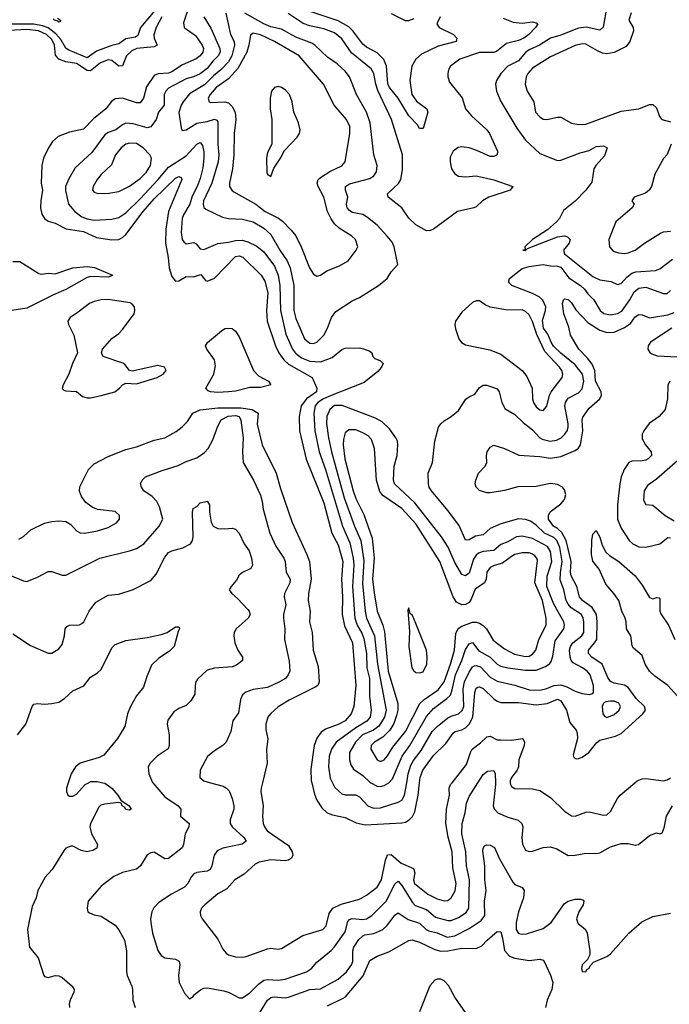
# Model space of a CAD drawing. Header units: inches. Extents: x 1649636 to 1815363, y 506543 to 641975.
# Tile 463 of 656: x 1754389 to 1758063, y 528747 to 534314. Entities that reach past the tile are written whole.
import ezdxf

# ---------------------------------------------------------------- set-up
doc = ezdxf.new("R2010")
doc.units = ezdxf.units.IN
doc.header["$MEASUREMENT"] = 0
doc.layers.add('B7552', color=7, linetype='Continuous')
doc.layers.add('B7553', color=7, linetype='Continuous')

msp = doc.modelspace()

# ---------------------------------------------------------------- linework, layer by layer
at = {"layer": 'B7552', "color": 5}
for points, elevation in [([(1754858.6, 530000), (1754870, 529997.3), (1754909.4, 529969.4), (1754944.9, 529930), (1754961.3, 529901.3), (1755007.3, 529870), (1755019.1, 529850), (1755010, 529845.1), (1754990, 529848.7), (1754982, 529862), (1754967.8, 529870), (1754963.7, 529883.7), (1754948.2, 529888.2), (1754870, 529879.2), (1754847.7, 529872.3), (1754837.5, 529862.5), (1754790.2, 529770), (1754785.6, 529750), (1754795.3, 529710), (1754828.4, 529650), (1754824.7, 529630), (1754803, 529617), (1754769.3, 529609.3), (1754737.3, 529617.3), (1754690, 529641.7), (1754678.7, 529641.3), (1754650.7, 529630), (1754640.8, 529619.2), (1754573.7, 529510), (1754533.8, 529466.2), (1754492.4, 529390), (1754482.6, 529350), (1754459.3, 529300.7), (1754433.1, 529170), (1754445.5, 529070), (1754492.7, 529010), (1754524.9, 528910), (1754530, 528904), (1754550, 528899.1), (1754590, 528910.5), (1754610, 528907.3), (1754630, 528898.8), (1754686.8, 528850), (1754697.3, 528830), (1754695.5, 528815.5), (1754674.6, 528770), (1754668.9, 528750), (1754670.3, 528730)], 320), ([(1754663.4, 530000), (1754653.7, 529970), (1754654, 529950), (1754662, 529930), (1754670, 529923), (1754690, 529923.7), (1754710, 529934.4), (1754759.7, 529990), (1754777.6, 530000)], 320), ([(1755141.6, 530000), (1755210, 529920.8), (1755285.7, 529870), (1755300.9, 529850), (1755298.4, 529810), (1755347, 529770), (1755345.5, 529750), (1755325.1, 529710), (1755315.9, 529650), (1755307.4, 529632.6), (1755230, 529572.1), (1755210, 529569.7), (1755150, 529606.6), (1755130, 529603), (1755110, 529591.6), (1755072, 529530), (1755050, 529511.2), (1754970, 529492.4), (1754921.6, 529470), (1754850, 529415.6), (1754777.1, 529330), (1754770.6, 529290.6), (1754774.8, 529270), (1754783.9, 529263.9), (1754810, 529252.7), (1754850, 529244.9), (1754930, 529194.6), (1754950, 529168.7), (1754982.6, 529110), (1754993.2, 529050), (1754994, 528930), (1754997.8, 528910), (1755023.9, 528850), (1755028, 528830), (1755028.3, 528770), (1755042.8, 528730)], 340), ([(1755468.2, 530000), (1755540.2, 529980.2), (1755559.3, 529970), (1755573.7, 529953.7), (1755591, 529911), (1755600.2, 529870), (1755599.6, 529850), (1755579.5, 529790), (1755578.9, 529770), (1755591.4, 529750), (1755656.3, 529690), (1755669, 529670), (1755647.9, 529652.1), (1755538, 529630), (1755506.1, 529613.9), (1755489.5, 529590.5), (1755476, 529530), (1755466.7, 529510), (1755450, 529499.9), (1755390, 529491.6), (1755374.7, 529485.3), (1755360.2, 529470), (1755339.2, 529430), (1755321.3, 529410), (1755247, 529370), (1755176.5, 529323.5), (1755147, 529293), (1755137, 529270), (1755128.9, 529231.1), (1755130.3, 529209.7), (1755140.2, 529150), (1755170, 529050.6), (1755190, 529023), (1755210, 529010.5), (1755270, 529001.6), (1755290.2, 528990.2), (1755294.6, 528970), (1755286.5, 528910), (1755290.4, 528870.4), (1755320.7, 528810), (1755350, 528778.8), (1755370, 528790.7), (1755377.7, 528802.3), (1755410.7, 528829.3), (1755430, 528839), (1755450, 528840.7), (1755544.2, 528824.2), (1755573.9, 528813.9), (1755630, 528784.6), (1755650, 528783.1), (1755690, 528811.3), (1755739.8, 528860.2), (1755770, 528883.2), (1755790, 528888.1), (1755850, 528883.1), (1755890, 528888.4), (1756011.1, 528930), (1756039.2, 528950), (1756070, 528985.7), (1756150, 529051.1), (1756170, 529072.8), (1756230, 529157.5), (1756245.4, 529214.6), (1756253.7, 529226.3), (1756270, 529232.4), (1756330, 529226.9), (1756349.9, 529230.1), (1756381.1, 529250), (1756461.4, 529330), (1756510, 529425.8), (1756530, 529442.4), (1756550, 529418), (1756610, 529323), (1756625.9, 529305.9), (1756690, 529282.4), (1756739.8, 529239.8), (1756810, 529221.2), (1756830, 529221.7), (1756870, 529238.4), (1756913.4, 529266.6), (1756928.9, 529291.1), (1756933.3, 529450), (1756915.8, 529530), (1756912.1, 529610), (1756890.3, 529710), (1756891, 529770), (1756907.4, 529830), (1756916.1, 529883.9), (1756930, 529922.6), (1756980.2, 530000)], 360), ([(1755761.4, 530000), (1755753.8, 529970), (1755752.8, 529950), (1755766, 529870), (1755762.2, 529810), (1755765.2, 529770), (1755772.6, 529750), (1755788.5, 529728.5), (1755910, 529644.4), (1755929.3, 529610), (1755934.3, 529590), (1755926.8, 529573.2), (1755910, 529562.3), (1755890, 529558), (1755810, 529564.8), (1755743.8, 529550), (1755720.5, 529539.5), (1755657.7, 529482.3), (1755606.4, 529450), (1755560.3, 529399.7), (1755510, 529371.5), (1755435.8, 529310), (1755417.4, 529290), (1755410.3, 529270), (1755412.2, 529250), (1755420.5, 529230), (1755510, 529114.6), (1755538, 529058), (1755556, 529036), (1755570, 529027.6), (1755610, 529015.9), (1755650, 529013.5), (1755670, 529017.1), (1755790, 529061.2), (1755810, 529064.5), (1755850, 529059.7), (1755870, 529062), (1755990, 529136.6), (1756103.5, 529170), (1756122.9, 529190), (1756138.6, 529261.4), (1756159.7, 529290), (1756206.7, 529313.3), (1756310, 529340.8), (1756350, 529364.1), (1756411.1, 529408.9), (1756435.6, 529450), (1756457.9, 529562.1), (1756470, 529592.1), (1756490, 529593.7), (1756546, 529546), (1756615.6, 529515.6), (1756624.5, 529490), (1756616.2, 529450), (1756621.9, 529430), (1756696.5, 529370), (1756750, 529342.9), (1756790, 529331.3), (1756810, 529334.4), (1756830, 529348.4), (1756851.4, 529388.6), (1756858.1, 529430), (1756838.1, 529518.1), (1756834.7, 529610), (1756812.8, 529692.8), (1756799.7, 529770), (1756802.4, 529850), (1756820.4, 529930), (1756817.1, 529970), (1756825.9, 529990), (1756833.9, 530000)], 380), ([(1756040.6, 530000), (1756055.5, 529935.5), (1756070, 529901.1), (1756097.3, 529857.3), (1756127.9, 529830), (1756158.2, 529818.2), (1756230, 529803), (1756292.5, 529772.5), (1756341.9, 529761.9), (1756550, 529772.5), (1756570, 529777), (1756591.9, 529790), (1756611.2, 529808.8), (1756624.6, 529835.4), (1756642.8, 529930), (1756650.6, 530000)], 420), ([(1756158.3, 530000), (1756172.1, 529972.1), (1756210, 529937.5), (1756230, 529931), (1756290, 529930.9), (1756310, 529919.3), (1756358.8, 529870), (1756390, 529856.6), (1756430, 529857.8), (1756530, 529889.5), (1756550, 529900.9), (1756565.4, 529930), (1756577.7, 530000)], 440), ([(1756375.1, 530000), (1756410, 529980.1), (1756430, 529978.9), (1756450, 529984.1), (1756476.4, 530000)], 460), ([(1757079.8, 530000), (1757080.1, 529990), (1757067.5, 529870), (1757072.7, 529852.7), (1757093.7, 529830), (1757150, 529805.8), (1757207.9, 529787.9), (1757229, 529770), (1757235.2, 529750), (1757228.1, 529688.1), (1757232.5, 529652.5), (1757250, 529619.3), (1757270, 529610.3), (1757290, 529612.9), (1757350, 529633.4), (1757390, 529636.5), (1757426.9, 529626.9), (1757490, 529588), (1757530, 529590.4), (1757590, 529602.4), (1757650, 529600.3), (1757670, 529604), (1757730, 529637.5), (1757790, 529656), (1757830, 529656.3), (1757870, 529646.3), (1757888.7, 529651.3), (1757950, 529702.4), (1757990, 529716.3), (1758010, 529711), (1758023.1, 529716.9), (1758034.3, 529745.7), (1758047.4, 529810), (1758080.2, 529870)], 360), ([(1757163.6, 530000), (1757164, 529990), (1757170, 529978.9), (1757190, 529967.6), (1757290, 529965.3), (1757330, 529956.3), (1757390, 529916.6), (1757470, 529839), (1757510, 529813.5), (1757530, 529810.2), (1757590, 529832.6), (1757610, 529834.8), (1757690, 529815.9), (1757710, 529818), (1757730, 529836.5), (1757770, 529910.4), (1757785.1, 529930), (1757868.6, 530000)], 380), ([(1755679.9, 528590), (1755790, 528771.3), (1755810, 528785.9), (1755827.6, 528790), (1755890, 528784.5), (1755910, 528787.4), (1756030, 528831.1), (1756090, 528834.8), (1756190, 528889.5), (1756236.7, 528930), (1756265.2, 528970), (1756272.9, 528990), (1756273.3, 529050), (1756277.9, 529070), (1756306.6, 529113.4), (1756327.3, 529132.7), (1756341, 529139), (1756392.7, 529147.3), (1756443.2, 529170), (1756464.7, 529190), (1756510, 529251.3), (1756530, 529265), (1756586.3, 529226.3), (1756650, 529206.7), (1756688.1, 529170), (1756702.1, 529162.1), (1756750.7, 529150.7), (1756807.2, 529127.2), (1756850, 529134.5), (1756930, 529175.1), (1756998.4, 529221.6), (1757018.7, 529250), (1757018.2, 529330), (1757026.2, 529390), (1757018.9, 529450), (1757018.8, 529530), (1757008, 529612), (1757010, 529630.8), (1757017.7, 529642.3), (1757030, 529648.7), (1757050, 529646.3), (1757073.3, 529633.3), (1757102, 529570), (1757178.6, 529438.6), (1757190, 529424.2), (1757230, 529406.7), (1757242.3, 529390), (1757238.3, 529350), (1757210.1, 529269.9), (1757197.5, 529210), (1757197, 529170), (1757210, 529147.9), (1757230, 529143.3), (1757255.3, 529144.7), (1757350, 529175.3), (1757394.5, 529210), (1757470, 529317.3), (1757490, 529330.2), (1757530, 529341.7), (1757561.6, 529341.6), (1757575.3, 529335.3), (1757579.1, 529330), (1757575.3, 529310), (1757550.2, 529270), (1757537.8, 529230), (1757546.2, 529206.2), (1757588.4, 529170), (1757599, 529150), (1757614, 529050), (1757613.4, 529026.6), (1757599.2, 529000.8), (1757570.7, 528970), (1757565.5, 528950), (1757570, 528932), (1757590, 528931), (1757596.9, 528943.1), (1757610, 528950.8), (1757615.6, 528964.4), (1757634.3, 528985.7), (1757710, 529017.5), (1757730, 529032.2), (1757833.6, 529150), (1757906.6, 529213.4), (1757970, 529244.2), (1758070, 529261.7)], 340), ([(1756130, 528738.4), (1756218.9, 528781.1), (1756230.9, 528790), (1756331.5, 528908.5), (1756370, 528994), (1756410, 529020.2), (1756476.4, 529043.6), (1756590, 529108.4), (1756608.6, 529111.4), (1756650, 529098.1), (1756736.6, 529056.6), (1756770, 529047.1), (1756810, 529048.7), (1756890, 529064.8), (1756970, 529062.8), (1757002.3, 529077.7), (1757032.8, 529110), (1757090, 529158), (1757110, 529157.3), (1757120.3, 529120.3), (1757130.8, 529050.8), (1757159.3, 529019.3), (1757190, 529008.8), (1757270, 528994.9), (1757330, 529003.1), (1757350, 528997.1), (1757355.8, 528990), (1757391.6, 528911.6), (1757403.8, 528870), (1757398.7, 528830), (1757372.9, 528770), (1757361.7, 528730)], 320), ([(1756914.6, 528694.6), (1756850, 528788.4), (1756814.2, 528854.2), (1756790, 528879.1), (1756769.9, 528889.9), (1756750, 528889.4), (1756737.3, 528882.7), (1756708.2, 528851.8), (1756650, 528704.6)], 320)]:
    msp.add_lwpolyline(points, dxfattribs=dict(at, elevation=elevation))
at = {"layer": 'B7553', "color": 5}
for points, elevation in [([(1755173.2, 534390), (1755071.8, 534270), (1755056.3, 534223.7), (1755044.9, 534215.1), (1754990, 534205.9), (1754950, 534176.6), (1754910, 534167.6), (1754823.5, 534136.5), (1754770, 534098.2), (1754662.7, 534142.7), (1754650, 534153.3), (1754621.8, 534201.8), (1754594.3, 534234.3), (1754550, 534267.5), (1754518.9, 534278.9), (1754470, 534288.1), (1754348.6, 534288.6), (1754250, 534302.6), (1754184.4, 534304.4), (1754010, 534350.4)], 360), ([(1755358.2, 534430), (1755315.8, 534295.8), (1755319.5, 534270), (1755383.3, 534223.3), (1755420.4, 534170), (1755429.1, 534150), (1755425, 534130), (1755410.1, 534110), (1755386.8, 534093.2), (1755310, 534059.1), (1755250, 534018.1), (1755230, 534012.1), (1755171.8, 534008.2), (1755150, 533997.6), (1755105.5, 533934.5), (1755089.6, 533870), (1755070, 533843.7), (1755050, 533843.4), (1754970.6, 533869.4), (1754930, 533865.4), (1754909, 533851), (1754876.3, 533810), (1754806.7, 533753.3), (1754750, 533695.2), (1754670, 533678.2), (1754607.1, 533652.9), (1754575.3, 533624.7), (1754551.8, 533590), (1754524.7, 533530), (1754514.7, 533490), (1754511.1, 533390), (1754518, 533350), (1754508.3, 533290), (1754507.3, 533250), (1754514.4, 533214.4), (1754528.8, 533188.8), (1754550, 533174.7), (1754590, 533163.5), (1754652.1, 533132.1), (1754750, 533115.8), (1754822.7, 533082.7), (1754910.9, 533069.1), (1754950, 533071.4), (1754970, 533081.5), (1754990, 533099.2), (1755086.7, 533230), (1755150, 533301.7), (1755270, 533418.5), (1755290, 533427.6), (1755301.5, 533421.5), (1755305.5, 533410), (1755231, 533230), (1755216.5, 533130), (1755213.3, 533050), (1755229.7, 532970), (1755235.3, 532910), (1755250, 532861.3), (1755270, 532836.2), (1755290, 532836.9), (1755330, 532862.3), (1755370, 532860.7), (1755412.6, 532872.6), (1755439.5, 532839.5), (1755450, 532834.9), (1755490, 532852.1), (1755610, 532974.4), (1755630, 532978.5), (1755650.3, 532970.3), (1755754.6, 532870), (1755775.8, 532835.8), (1755792.2, 532770), (1755784.8, 532670), (1755788.1, 532610), (1755835, 532470), (1755854.4, 532430), (1755883.4, 532390), (1755910, 532366.4), (1756042.8, 532290), (1756070.3, 532230), (1756068.2, 532210), (1756010.3, 532169.7), (1755980.3, 532130), (1755969, 532070), (1755972, 531990), (1756009.4, 531829.4), (1756110, 531581.3), (1756154.6, 531410), (1756190, 531345.4), (1756217.2, 531250), (1756209.4, 531150), (1756215.5, 531050), (1756212.9, 530950), (1756226.7, 530886.7), (1756271.7, 530790), (1756289.1, 530550), (1756279, 530430), (1756264.1, 530390), (1756229.3, 530350), (1756190, 530329.4), (1756118.3, 530301.7), (1756093.6, 530286.4), (1756068.6, 530251.4), (1756055, 530210), (1756036, 530076), (1756038.3, 530010), (1756040.6, 530000)], 420), ([(1757708.9, 534388.9), (1757688.2, 534271.8), (1757670, 534254.6), (1757591.8, 534271.8), (1757550, 534266.3), (1757450, 534226), (1757390, 534209.9), (1757327.9, 534170), (1757270, 534143.7), (1757250, 534128.2), (1757210, 534081.3), (1757150, 534051), (1757110.9, 534010), (1757085, 533970), (1757080.7, 533950), (1757086.3, 533910), (1757110, 533851.8), (1757199.6, 533699.6), (1757250, 533631.7), (1757330, 533558), (1757430, 533518), (1757450, 533519.7), (1757558.7, 533561.3), (1757610, 533574.4), (1757650, 533595.8), (1757690, 533601.2), (1757711.7, 533590), (1757695.4, 533544.6), (1757646.3, 533490), (1757636.5, 533470), (1757625.1, 533394.9), (1757590.4, 533350), (1757530, 533288.4), (1757464.3, 533235.7), (1757441.1, 533190), (1757424.9, 533170), (1757374.2, 533125.8), (1757288.4, 533070), (1757246, 533030), (1757247.7, 533012.3), (1757234, 533010), (1757250, 533009.5), (1757260.4, 533019.6), (1757430, 533085.5), (1757470, 533090.8), (1757486.2, 533086.2), (1757501.8, 533070), (1757496.9, 533050), (1757463.6, 533010), (1757470.2, 532990), (1757630, 532861.6), (1757670, 532842.7), (1757734.2, 532834.2), (1757770, 532817.1), (1757790, 532821.6), (1757821.7, 532858.3), (1757850, 532880.6), (1757872.5, 532887.5), (1757985, 532895), (1758010, 532905), (1758080.3, 532959.7)], 460), ([(1755192.2, 534330), (1755160.7, 534270), (1755148.2, 534228.2), (1755149.7, 534209.7), (1755167.2, 534170), (1755150, 534159.2), (1755052, 534150), (1755022.7, 534137.3), (1754993.8, 534110), (1754970, 534052.6), (1754950, 534051.5), (1754910, 534083), (1754890, 534086.8), (1754845.9, 534070), (1754790, 534024.4), (1754770, 534026.4), (1754710, 534065.4), (1754650, 534075.6), (1754611.2, 534091.2), (1754592.5, 534112.5), (1754586.4, 534170), (1754570, 534201.5), (1754541.2, 534230), (1754496.3, 534250), (1754430, 534258.3), (1754330, 534252.4)], 380), ([(1754603, 534323), (1754620.7, 534310), (1754618.5, 534301.5), (1754610, 534299.3), (1754605.9, 534305.9), (1754585.1, 534310), (1754578.5, 534318.5)], 340), ([(1755430.9, 534330), (1755470, 534266), (1755520.7, 534150), (1755521.9, 534130), (1755511.2, 534108.8), (1755481.3, 534078.7), (1755450, 534037.2), (1755410, 534006.8), (1755372.2, 533990), (1755330, 533979.1), (1755230, 533926.8), (1755214.7, 533910), (1755206.5, 533890), (1755205.9, 533830), (1755174, 533790), (1755160.1, 533750), (1755130, 533707.4), (1755110, 533701.8), (1755030, 533725.4), (1754990, 533728.9), (1754970, 533719.8), (1754932.4, 533690), (1754890, 533675.2), (1754870, 533662.1), (1754797.1, 533562.9), (1754703.7, 533476.3), (1754666.6, 533413.4), (1754649, 533370), (1754648.3, 533348.3), (1754665.4, 533270), (1754700.6, 533230), (1754739.7, 533199.7), (1754770, 533187), (1754810, 533180.8), (1754910, 533186.4), (1754950, 533194.8), (1754990, 533221), (1755070, 533300.3), (1755173, 533410), (1755230, 533480.6), (1755330, 533543.1), (1755390, 533610.1), (1755410, 533619.7), (1755422.5, 533602.5), (1755430, 533566.8), (1755431.4, 533530), (1755424.3, 533475.7), (1755410, 533415.6), (1755393.3, 533370), (1755364.4, 533315.6), (1755351.1, 533270), (1755315.6, 533210), (1755308.3, 533190), (1755301.5, 533110), (1755308.8, 533070), (1755317.3, 533057.3), (1755330, 533047.3), (1755373.5, 533053.5), (1755386.3, 533046.3), (1755410, 533017.5), (1755430, 533015), (1755510, 533048.1), (1755570, 533055.6), (1755610, 533066.1), (1755647.8, 533067.8), (1755678.5, 533058.5), (1755730, 533034), (1755770, 533000.5), (1755830, 532919.4), (1755851.2, 532870), (1755860.4, 532810), (1755863.9, 532670), (1755895.1, 532535.1), (1755932.2, 532450), (1755948.9, 532428.9), (1755982.8, 532402.8), (1756030, 532382.4), (1756090, 532379.6), (1756155.9, 532404.1), (1756210, 532449.1), (1756230, 532456.5), (1756310, 532457.6), (1756333.5, 532453.5), (1756370, 532438.8), (1756381, 532430), (1756386.8, 532410), (1756398, 532398), (1756430, 532385.5), (1756443.8, 532370), (1756436, 532350), (1756415.2, 532324.8), (1756337.4, 532262.6), (1756150, 532189.5), (1756106.5, 532170), (1756075, 532150), (1756059.7, 532130), (1756052.3, 532090), (1756058.8, 531990), (1756083.2, 531870), (1756118.8, 531770), (1756214, 531450), (1756255.5, 531355.5), (1756275.6, 531270), (1756279.1, 531230), (1756270.9, 531109.1), (1756284.1, 530930), (1756297, 530890), (1756324.5, 530844.5), (1756335.7, 530815.7), (1756350.6, 530730), (1756353.1, 530650), (1756367.5, 530590), (1756367.2, 530490), (1756376.9, 530410), (1756370.6, 530370), (1756352.9, 530347.1), (1756290.6, 530309.4), (1756179.2, 530230), (1756152.2, 530190), (1756140.1, 530150), (1756134.6, 530090), (1756145.6, 530025.6), (1756158.3, 530000)], 440), ([(1755555.2, 534350), (1755580.7, 534230), (1755602.7, 534190), (1755604.5, 534170), (1755587.9, 534110), (1755570, 534075.7), (1755526.4, 534030), (1755484.2, 533995.8), (1755434.7, 533945.3), (1755350, 533893.9), (1755313.7, 533850), (1755302.2, 533830), (1755289.4, 533789.4), (1755301.4, 533701.4), (1755307.3, 533687.3), (1755330, 533690.3), (1755390, 533728.9), (1755450, 533738.9), (1755490, 533752.1), (1755504.9, 533744.9), (1755510, 533737), (1755509.6, 533610), (1755514.7, 533550), (1755511.6, 533510), (1755475.2, 533390), (1755428.3, 533290), (1755426.3, 533270), (1755431.3, 533251.3), (1755441.9, 533241.9), (1755536.5, 533196.5), (1755570, 533190.2), (1755650, 533186.8), (1755710, 533170.1), (1755770, 533135.1), (1755810, 533098.4), (1755859.8, 533010), (1755901.8, 532950), (1755918.8, 532910), (1755940.1, 532810), (1755940.3, 532670), (1755950, 532624), (1756000.5, 532510), (1756030, 532485.3), (1756050, 532483.7), (1756070, 532490.9), (1756109.9, 532530), (1756130.6, 532570), (1756152.8, 532630), (1756176.6, 532663.4), (1756270, 532724.7), (1756310, 532743.2), (1756419.1, 532810), (1756468, 532850), (1756490, 532888.2), (1756528, 532930), (1756506.9, 533030), (1756494.9, 533054.9), (1756467.2, 533090), (1756411.2, 533151.2), (1756356.2, 533196.2), (1756330, 533211.9), (1756270, 533224.1), (1756254.1, 533234.1), (1756240.7, 533250), (1756238, 533270), (1756244.1, 533310), (1756232, 533350), (1756231.8, 533370), (1756254.1, 533385.9), (1756370, 533415.3), (1756392.4, 533430), (1756406.8, 533453.2), (1756410.5, 533490), (1756391.4, 533550), (1756371.8, 533730), (1756351.1, 533790), (1756293.8, 533890), (1756254.6, 533990), (1756230, 534021.8), (1756184.6, 534064.6), (1756130, 534102), (1756058.5, 534170), (1756041.3, 534181.3), (1755950, 534213.9), (1755870, 534259.7), (1755810, 534272.6), (1755770, 534289.6), (1755663.1, 534350)], 460), ([(1757122.7, 534322.7), (1757179.6, 534299.6), (1757230, 534294.3), (1757290, 534302.3), (1757310, 534296.5), (1757318.4, 534290), (1757306.9, 534270), (1757269.2, 534230), (1757240.7, 534210), (1757210, 534196.1), (1757141.2, 534178.8), (1757085.7, 534134.3), (1757068.1, 534128.1), (1756990, 534128.9), (1756878.3, 534090), (1756825.8, 534050), (1756814.4, 534030), (1756810.2, 534010), (1756810.2, 533990), (1756820.4, 533960.4), (1756890.9, 533870.9), (1756910.3, 533810), (1756944.7, 533770), (1757031.1, 533690), (1757045.2, 533670), (1757091.6, 533570), (1757090, 533549.5), (1757070, 533539.7), (1757050, 533540.4), (1756974.9, 533574.9), (1756930, 533589.8), (1756890, 533594.6), (1756868.3, 533591.7), (1756841.3, 533570), (1756824.2, 533535.8), (1756822.6, 533510), (1756831.4, 533470), (1756850, 533441.7), (1756870, 533428.3), (1756910, 533425.4), (1756970.7, 533430.7), (1757070, 533407.5), (1757177.6, 533370), (1757163, 533350), (1757042, 533310), (1757006.7, 533290), (1756970, 533256.3), (1756957.3, 533250), (1756864.9, 533230), (1756730, 533129.6), (1756710, 533121.6), (1756690, 533120.7), (1756630, 533154.7), (1756590, 533191.3), (1756549.7, 533250), (1756472.8, 533310), (1756469.7, 533330), (1756532.2, 533387.8), (1756544.8, 533410), (1756554.5, 533465.5), (1756553.6, 533550), (1756491, 533750), (1756414, 533914), (1756402.3, 533950), (1756392, 534010), (1756376.4, 534036.4), (1756265.3, 534125.3), (1756210, 534205.2), (1756170, 534238.5), (1756110, 534262.8), (1756030, 534278), (1755991.4, 534291.4), (1755907.7, 534347.7)], 440), ([(1756767.3, 534330), (1756748.2, 534290), (1756762, 534270), (1756842.6, 534230), (1756862, 534210), (1756857.1, 534190), (1756755.9, 534164.1), (1756661.4, 534118.6), (1756628.8, 534091.2), (1756607.5, 534050), (1756595.3, 533970), (1756607.4, 533890), (1756633, 533853), (1756692.4, 533810), (1756697, 533790), (1756670, 533698), (1756662, 533698), (1756650, 533699.3), (1756638.8, 533718.8), (1756590, 533769.8), (1756529.3, 533870), (1756481, 533930), (1756471, 533951), (1756462.9, 534050), (1756448.1, 534088.1), (1756410, 534127), (1756350, 534158.8), (1756330, 534175.9), (1756273.1, 534250), (1756250, 534273.2), (1756190, 534306.3), (1756037.7, 534357.7)], 420), ([(1756490, 534348.7), (1756569.5, 534309.5), (1756590, 534309.4), (1756620.3, 534319.7)], 420), ([(1757847.6, 534352.4), (1757833.6, 534310), (1757858.9, 534270), (1757861.1, 534250), (1757840.4, 534190), (1757818.6, 534161.4), (1757750, 534127.3), (1757710, 534119.9), (1757684.6, 534124.6), (1757657, 534137), (1757590, 534175.7), (1757570, 534177.8), (1757530, 534167.9), (1757390, 534103.9), (1757290, 534039.1), (1757263, 534010), (1757252.7, 533990), (1757248.4, 533950), (1757259.3, 533910), (1757296.3, 533850), (1757306.7, 533790), (1757330, 533763.5), (1757350, 533752.1), (1757370, 533748.6), (1757430, 533762.8), (1757450, 533763.1), (1757509.3, 533729.3), (1757550, 533720.8), (1757590, 533723.6), (1757790, 533796.6), (1757890, 533809.4), (1757950, 533834.7), (1757970, 533833.4), (1757990, 533815.5), (1758006.3, 533766.3), (1758020.4, 533750), (1758070, 533736.3)], 480), ([(1758073.7, 533610), (1758050, 533552.3), (1758030, 533529.3), (1757980.5, 533439.5), (1757961.3, 533370), (1757949.6, 533350.4), (1757927.2, 533332.8), (1757864, 533310), (1757850.8, 533290), (1757864.9, 533270), (1757853.4, 533250), (1757760.8, 533170), (1757721.3, 533070), (1757724.9, 533030), (1757745.2, 533005.2), (1757774.7, 532994.7), (1757810, 532992.4), (1757830, 532995.2), (1757869.6, 533010), (1757922.6, 533050), (1758013.7, 533106.3), (1758030, 533114), (1758070, 533118.5)], 480), ([(1754350, 532947), (1754390, 532946.7), (1754498.3, 532878.3), (1754510, 532874.8), (1754550, 532880.1), (1754590, 532876.2), (1754690, 532910.6), (1754770, 532918.7), (1754812.4, 532912.4), (1754914, 532870), (1754913.2, 532866.8), (1754890, 532858.9), (1754790, 532861.1), (1754770, 532857), (1754650, 532788.2), (1754581.2, 532758.8), (1754430, 532682.8), (1754345, 532670)], 380), ([(1756577.7, 530000), (1756586.4, 530050), (1756601.1, 530098.9), (1756615.2, 530124.8), (1756658.9, 530181.1), (1756722.2, 530290), (1756750, 530318.5), (1756810, 530365.8), (1756830, 530376.9), (1756871, 530389), (1756892.2, 530407.8), (1756899.9, 530430), (1756897.9, 530530), (1756904.6, 530570), (1756930, 530625), (1756950, 530654.2), (1756960.2, 530659.8), (1756970, 530663.4), (1756995.1, 530655.1), (1757050, 530597.1), (1757090, 530574.8), (1757190, 530551.8), (1757270, 530525.5), (1757330, 530523.1), (1757370, 530532.3), (1757410.6, 530549.4), (1757450, 530553.2), (1757482.5, 530542.5), (1757530, 530516.8), (1757570, 530504.1), (1757610, 530498.9), (1757630, 530504.4), (1757633.7, 530510), (1757634.3, 530550), (1757614.5, 530610), (1757598.3, 530630), (1757571.6, 530650), (1757518.3, 530678.3), (1757507.5, 530690), (1757501.6, 530710), (1757498.6, 530750), (1757503.1, 530770), (1757517, 530790), (1757567.9, 530830), (1757578.5, 530850), (1757579.2, 530910), (1757576.2, 530930), (1757566, 530950), (1757507.8, 530987.8), (1757490, 531009.2), (1757480.3, 531030), (1757467.1, 531090), (1757446.4, 531146.4), (1757447.1, 531187.1), (1757456, 531250), (1757444.3, 531330), (1757427.5, 531370), (1757410, 531386.1), (1757357.6, 531410), (1757310, 531455.7), (1757278.4, 531478.4), (1757250, 531487.8), (1757210, 531491), (1757110, 531464.1), (1757050, 531437.7), (1757010, 531401.4), (1756967.2, 531392.8), (1756930, 531372.4), (1756910, 531371.2), (1756873.5, 531453.5), (1756810, 531538.9), (1756717.6, 531650), (1756705.6, 531670), (1756700.3, 531690), (1756698.7, 531750), (1756724.4, 531810), (1756736.1, 531930), (1756758, 532010), (1756770, 532028.5), (1756790, 532045.7), (1756830, 532070.3), (1756870, 532104.6), (1756912.1, 532167.9), (1756930, 532182), (1756963.2, 532196.8), (1756990, 532234.6), (1757010, 532247.9), (1757030, 532248.1), (1757090, 532227.6), (1757101, 532210), (1757115.3, 532150), (1757134.1, 532114.1), (1757190, 532082.2), (1757236.7, 532036.7), (1757290, 531995), (1757330, 531950.1), (1757342.9, 531942.9), (1757388.4, 531931.6), (1757424, 531936), (1757451.8, 531950), (1757472.2, 531970), (1757484.5, 531990), (1757490.9, 532010), (1757490.8, 532029.2), (1757472.5, 532130), (1757474.9, 532150), (1757490, 532173), (1757550, 532204), (1757570, 532226.7), (1757578.6, 532270), (1757572.6, 532310), (1757530, 532363.2), (1757450, 532427.6), (1757408.7, 532468.7), (1757394.9, 532490), (1757376.5, 532536.5), (1757350.4, 532570), (1757346.2, 532613.8), (1757363.1, 532670), (1757364.3, 532690), (1757347.5, 532727.5), (1757326.2, 532746.2), (1757290, 532766.3), (1757172, 532810), (1757153.3, 532830), (1757159.7, 532850), (1757230, 532906.7), (1757270, 532918.2), (1757349.9, 532930.1), (1757390, 532921.8), (1757430, 532920.1), (1757450, 532913.8), (1757493.7, 532853.7), (1757561, 532810), (1757582.6, 532790), (1757602.9, 532762.9), (1757636.6, 532730), (1757672.4, 532670), (1757693.3, 532653.3), (1757730, 532644.2), (1757770, 532651.9), (1757793.8, 532666.2), (1757839.4, 532730), (1757864.6, 532775.4), (1757890, 532795.2), (1757930, 532801.3), (1758030, 532766.3), (1758050, 532764.7), (1758070, 532781.8)], 440), ([(1756650.6, 530000), (1756654, 530030), (1756668.2, 530070), (1756730, 530153.5), (1756799.3, 530220.7), (1756840.1, 530279.9), (1756851.5, 530288.5), (1756890, 530298.5), (1756910, 530309.3), (1756930, 530330.6), (1756951.1, 530370), (1756962.2, 530510), (1756970, 530534.8), (1756980.3, 530539.7), (1756990, 530542.6), (1757010, 530532.8), (1757070, 530473.8), (1757090, 530460.4), (1757110, 530454), (1757210, 530453.6), (1757310, 530440.9), (1757372.8, 530447.2), (1757430, 530471.7), (1757450, 530462.1), (1757480.9, 530410), (1757501, 530341), (1757536.2, 530296.2), (1757542.1, 530282.1), (1757543.3, 530250), (1757518.3, 530158.3), (1757523, 530143), (1757535.6, 530135.6), (1757550, 530135.9), (1757570, 530144.8), (1757606.8, 530170), (1757652.9, 530227.1), (1757670, 530241.1), (1757757.5, 530262.5), (1757790, 530278.4), (1757912.4, 530390), (1757927.5, 530410), (1757923.2, 530430), (1757875.7, 530475.7), (1757830, 530538.8), (1757810, 530551.3), (1757750, 530562), (1757730, 530571.8), (1757714.5, 530594.5), (1757682.2, 530670), (1757624.7, 530710), (1757606.1, 530730), (1757605.4, 530750), (1757640.6, 530790), (1757652.3, 530810), (1757655.3, 530910), (1757650.9, 530950), (1757626.2, 530990), (1757571.4, 531030), (1757555.1, 531050), (1757539.7, 531110), (1757507, 531170), (1757503.6, 531190), (1757507.5, 531250), (1757479.3, 531370), (1757454.4, 531414.4), (1757430, 531437.1), (1757407.7, 531450), (1757379.1, 531490), (1757378.9, 531510), (1757388.6, 531531.4), (1757450, 531576.4), (1757470, 531600.2), (1757477, 531630), (1757470, 531656), (1757458.6, 531670), (1757430, 531686), (1757390, 531690.6), (1757310, 531673.9), (1757206.5, 531673.5), (1757130, 531651.5), (1757050, 531638), (1757030, 531638.4), (1756990, 531652.3), (1756971.4, 531671.4), (1756965.6, 531690), (1756968, 531710), (1756984, 531750), (1757022, 531790), (1757031.1, 531810), (1757028.2, 531850), (1757033.3, 531870), (1757050, 531897.1), (1757070, 531908.4), (1757130, 531890.2), (1757212, 531852), (1757330, 531843.9), (1757390, 531834), (1757450, 531844.4), (1757530, 531878.4), (1757549.2, 531890.8), (1757560.9, 531910), (1757573.6, 531990), (1757569.9, 532050), (1757573.9, 532066.1), (1757610, 532118), (1757670.3, 532169.7), (1757679.4, 532190), (1757677.7, 532210), (1757646.1, 532270), (1757640.9, 532330), (1757625.7, 532365.7), (1757600.2, 532400.2), (1757550.6, 532450), (1757504.6, 532530), (1757495.1, 532575.1), (1757466.1, 532650), (1757459, 532710), (1757463.5, 532730), (1757470, 532736), (1757490, 532731), (1757510, 532713.4), (1757533.7, 532673.7), (1757601.4, 532601.4), (1757670, 532558.3), (1757710, 532544.9), (1757750, 532546.3), (1757810, 532573.3), (1757843.8, 532596.2), (1757870, 532633.1), (1757890, 532646.5), (1757910, 532644.9), (1757950, 532627.3), (1758055.1, 532644.9), (1758090, 532657.8)], 420), ([(1758076.2, 532570), (1757956.1, 532490), (1757942.5, 532470), (1757942, 532450), (1757952.4, 532432.4), (1757963.8, 532423.8), (1757993.8, 532413.8), (1758110, 532406.9)], 420), ([(1758065, 532270), (1758055.2, 532250), (1758052.8, 532170), (1758040.1, 532110), (1758004.8, 532070), (1757949.5, 532030), (1757918.6, 531990), (1757910.1, 531970), (1757910, 531944.4), (1757928.1, 531910), (1757960.9, 531870), (1757962.7, 531850), (1757942.9, 531830), (1757930, 531824), (1757910, 531818.8), (1757850, 531817.1), (1757833.8, 531810), (1757807, 531770), (1757790.1, 531730), (1757782.4, 531690), (1757769.2, 531570.8), (1757770.1, 531490), (1757790, 531439.3), (1757836.1, 531370), (1757856.2, 531350), (1757890, 531333.7), (1757930, 531332.4), (1758009.2, 531350.8), (1758054.4, 531385.6), (1758070, 531385.1)], 420), ([(1754384, 531376), (1754410, 531391.5), (1754451.6, 531430), (1754530, 531466.9), (1754570, 531476.1), (1754610, 531480.3), (1754650, 531476.5), (1754678.8, 531458.8), (1754710, 531423.8), (1754731.7, 531411.7), (1754758, 531410), (1754830, 531423.2), (1754890, 531442), (1754937, 531470), (1754954, 531490), (1754954, 531510), (1754930, 531533), (1754830, 531544.8), (1754798.4, 531558.4), (1754763.2, 531583.2), (1754738.8, 531618.8), (1754728.1, 531648.1), (1754730, 531672), (1754777.7, 531770), (1754810, 531803.2), (1754890, 531845), (1754990, 531882.9), (1755050, 531898.2), (1755150, 531936.8), (1755210, 531950.2), (1755273.8, 531986.2), (1755308.6, 532011.4), (1755338.7, 532041.3), (1755368.2, 532090), (1755410, 532108.6), (1755510, 532119.7), (1755639.2, 532119.2), (1755703.5, 532110), (1755737.7, 532090), (1755732.8, 532027.2), (1755759.8, 531910), (1755839.8, 531750), (1755864, 531664), (1755930.1, 531470.1), (1756013.6, 531290), (1756027.3, 531250), (1756037.8, 531150), (1756022.6, 531070), (1756020.4, 531030), (1756031.9, 530970), (1756027.5, 530910), (1756043.5, 530850), (1756049.5, 530749.5), (1756076.4, 530656.4), (1756082.6, 530570), (1756074.5, 530550), (1756060.2, 530539.8), (1755913.1, 530466.9), (1755850, 530429.1), (1755808.7, 530391.3), (1755792.6, 530370), (1755781.3, 530330), (1755781.6, 530301.6), (1755792.1, 530247.9), (1755785.7, 530185.7), (1755789.1, 530110), (1755761.4, 530000)], 380), ([(1756476.4, 530000), (1756478.6, 530001.4), (1756497.4, 530022.6), (1756551.4, 530150), (1756595.2, 530210), (1756690, 530374.5), (1756730, 530419.3), (1756804.9, 530475.1), (1756824.5, 530495.5), (1756835.3, 530524.7), (1756853.9, 530610), (1756889.4, 530690), (1756910, 530753), (1756930, 530785.8), (1756950, 530791.8), (1756985.7, 530745.7), (1757049.2, 530709.2), (1757090, 530670.6), (1757110, 530658.8), (1757149.1, 530649.1), (1757250, 530635.9), (1757310, 530636.9), (1757362.9, 530657.1), (1757386.4, 530673.6), (1757394.7, 530685.3), (1757404.9, 530715.1), (1757417.3, 530802.7), (1757465.4, 530870), (1757470.5, 530890), (1757466, 530910), (1757410, 531010), (1757370.7, 531110), (1757372.8, 531167.2), (1757397.5, 531250), (1757390, 531306.9), (1757374.4, 531334.4), (1757290, 531379.7), (1757230, 531393.7), (1757199.5, 531390), (1757150, 531361.5), (1757110, 531345.7), (1757070, 531313.2), (1757010, 531307.7), (1756983, 531297), (1756970, 531287), (1756956, 531264), (1756930, 531185.4), (1756910, 531169.1), (1756890, 531177.8), (1756850, 531245.5), (1756812.3, 531332.3), (1756774.6, 531390), (1756622.8, 531582.8), (1756508.2, 531690), (1756503.7, 531710), (1756507.2, 531790), (1756523.7, 531850), (1756527.2, 531910), (1756525, 531930), (1756516.1, 531950), (1756481.3, 532001.3), (1756439.4, 532039.4), (1756400.3, 532060.3), (1756212.1, 532132.1), (1756170, 532132.5), (1756142.2, 532110), (1756125.5, 532070), (1756124.5, 532030), (1756134.9, 531950), (1756152, 531870), (1756223.5, 531610), (1756282, 531450), (1756318.2, 531370), (1756335.2, 531255.2), (1756327, 531127), (1756341.9, 530970), (1756350, 530930), (1756395.1, 530830), (1756412.6, 530670), (1756461.6, 530410), (1756452.2, 530370), (1756420.9, 530319.1), (1756390, 530297), (1756327.3, 530270), (1756287.3, 530230), (1756255.1, 530170), (1756254, 530130), (1756261.6, 530101.6), (1756277.4, 530077.4), (1756330, 530039.8), (1756370, 530002.9), (1756375.1, 530000)], 460), ([(1754333.6, 531173.6), (1754410, 531141.6), (1754430, 531138), (1754490, 531161.1), (1754550, 531193.1), (1754570, 531194), (1754630, 531173.4), (1754650, 531173.4), (1754841.6, 531270), (1755010.3, 531310.3), (1755050, 531324.3), (1755090.4, 531349.6), (1755177.4, 531450), (1755198, 531490), (1755179.6, 531559.6), (1755165.1, 531590), (1755137.7, 531617.7), (1755091.8, 531650), (1755077.6, 531670), (1755072, 531690), (1755080.9, 531710), (1755101.2, 531730), (1755194.1, 531765.9), (1755286.2, 531793.8), (1755330, 531815.5), (1755390, 531835.8), (1755433.9, 531866.1), (1755455.5, 531890), (1755481.5, 531938.5), (1755510, 532016.3), (1755528.6, 532051.4), (1755568.2, 532071.8), (1755610, 532075.7), (1755631.2, 532070), (1755640.3, 532050), (1755653.5, 531950), (1755648.4, 531870), (1755652.8, 531810), (1755712.1, 531710), (1755750, 531624.9), (1755760.1, 531590), (1755765.9, 531545.9), (1755803.8, 531410), (1755837.2, 531337.2), (1755883.8, 531270), (1755891, 531250), (1755896.6, 531190), (1755918, 531150), (1755917.2, 531130), (1755887.2, 531070), (1755885.2, 531050), (1755894.6, 531005.4), (1755881.6, 530950), (1755881.3, 530930), (1755888.1, 530870), (1755886.3, 530810), (1755912.3, 530687.7), (1755916, 530630), (1755907.4, 530610), (1755891.6, 530590), (1755858.9, 530570), (1755790, 530538.3), (1755710, 530526), (1755668.8, 530511.2), (1755650, 530496.3), (1755637.6, 530470), (1755625.8, 530394.2), (1755595.3, 530350), (1755582.8, 530290), (1755556, 530230), (1755537.1, 530210), (1755490, 530180.5), (1755451, 530149), (1755410.3, 530070), (1755408.2, 530030), (1755430, 530010.5), (1755468.2, 530000)], 360), ([(1758110, 531820.6), (1757990, 531716.4), (1757939.7, 531680.3), (1757920.3, 531650), (1757917, 531597), (1757930, 531573.4), (1757970, 531568.4), (1758040.2, 531510), (1758090, 531479.5)], 440), ([(1754350, 530841.3), (1754450, 530774.9), (1754550, 530732.4), (1754570, 530732.2), (1754610, 530756), (1754630, 530780.4), (1754642.7, 530830), (1754647.1, 530870), (1754656.2, 530883.8), (1754670, 530890.2), (1754727.3, 530892.7), (1754740.8, 530899.2), (1754751, 530909), (1754781.6, 530970), (1754818.9, 531021.1), (1754890, 531059.5), (1754950, 531065.3), (1755030, 531091.8), (1755130, 531142.8), (1755160.5, 531179.5), (1755210, 531275.3), (1755230, 531301.5), (1755250, 531311.3), (1755312.5, 531327.5), (1755355.6, 531350), (1755366.9, 531370), (1755370.9, 531390), (1755366.9, 531530), (1755370, 531550.8), (1755390, 531561), (1755410, 531582.8), (1755450, 531591), (1755462, 531570), (1755463.1, 531530), (1755472.3, 531472.3), (1755483.1, 531450), (1755510, 531437.8), (1755550, 531434.6), (1755590, 531439.5), (1755610, 531434), (1755630, 531410.4), (1755658.8, 531350), (1755686, 531310), (1755699.7, 531270), (1755705.7, 531230), (1755697.1, 531210), (1755650, 531188.5), (1755630, 531172.6), (1755614.3, 531145.7), (1755584.2, 531110), (1755574.4, 531090), (1755588, 531070), (1755621.5, 531041.5), (1755679.6, 530979.6), (1755687.4, 530970), (1755692.2, 530950), (1755681.3, 530930), (1755613, 530870), (1755602.4, 530850), (1755599.5, 530830), (1755606, 530790), (1755623.2, 530750), (1755648.8, 530710), (1755648.4, 530690), (1755615, 530665), (1755590, 530655.3), (1755490, 530647.4), (1755450, 530636.4), (1755395.3, 530584.7), (1755385.7, 530570), (1755380.9, 530550), (1755378.9, 530501.1), (1755357.1, 530462.9), (1755330, 530435.8), (1755290, 530419.7), (1755260.2, 530399.8), (1755226.5, 530353.5), (1755222.9, 530330), (1755233.5, 530270), (1755233.6, 530210), (1755228.4, 530191.6), (1755166, 530150), (1755126.7, 530110), (1755116, 530090), (1755119.7, 530050), (1755140.8, 530000.8), (1755141.6, 530000)], 340), ([(1758109.8, 530490), (1758054.8, 530550), (1757981.7, 530601.7), (1757950.7, 530630.7), (1757926.4, 530670), (1757910, 530719.9), (1757860.2, 530760.2), (1757853.5, 530773.5), (1757844.2, 530830), (1757821, 530870), (1757819.5, 530910), (1757814, 530930), (1757795, 530970), (1757776.6, 531030), (1757749.9, 531070), (1757703.1, 531123.1), (1757666.4, 531206.4), (1757630, 531251.6), (1757622.1, 531290), (1757624.2, 531370), (1757630, 531404.9), (1757650, 531425.3), (1757670, 531387.4), (1757682.8, 531342.8), (1757704, 531304), (1757724.4, 531284.4), (1757776.8, 531250), (1757870, 531169.6), (1757910, 531116.2), (1757950, 531046.1), (1757970, 531040.3), (1757990, 531046.1), (1758005, 531045), (1758010, 531040.4), (1758009.7, 530970), (1758014.8, 530954.8), (1758058.3, 530890), (1758093.1, 530810)], 380), ([(1754376.8, 530270), (1754424.7, 530330), (1754459.6, 530430), (1754470, 530444.9), (1754490, 530448.4), (1754530, 530444.2), (1754570, 530447.2), (1754610, 530455.8), (1754643.3, 530476.7), (1754690, 530519.5), (1754752.4, 530547.6), (1754790, 530597), (1754830, 530620.9), (1754850, 530640.3), (1754910, 530762), (1754930, 530782), (1754990, 530804), (1755110, 530820.7), (1755190, 530837.3), (1755224, 530850), (1755270, 530880.7), (1755290, 530882), (1755293.4, 530870), (1755285.2, 530854.8), (1755262.6, 530770), (1755237.2, 530742.8), (1755176.7, 530703.3), (1755135.3, 530664.7), (1755105.8, 530594.2), (1755090, 530540.9), (1755049.3, 530490.7), (1755016.1, 530430), (1754999.6, 530390), (1754982.8, 530317.2), (1754942, 530250), (1754864.5, 530155.5), (1754837.7, 530142.3), (1754730.6, 530110), (1754704.4, 530090), (1754679.6, 530050), (1754663.4, 530000)], 320), ([(1756833.9, 530000), (1756916.7, 530103.3), (1756937.7, 530170), (1756948.7, 530190), (1756995.4, 530224.6), (1757030, 530259.1), (1757050, 530263.2), (1757090, 530243.2), (1757110, 530241.6), (1757170, 530240.3), (1757234, 530250), (1757243.9, 530230), (1757241, 530210), (1757211.7, 530130), (1757209.5, 530090), (1757202.6, 530070), (1757170.2, 530030), (1757163.3, 530010), (1757163.6, 530000)], 380), ([(1756980.2, 530000), (1757010, 530046), (1757035.3, 530064.7), (1757070, 530068.4), (1757078.4, 530050), (1757079.8, 530000)], 360), ([(1754777.6, 530000), (1754790, 530006.9), (1754827.4, 530007.4), (1754858.6, 530000)], 320), ([(1757868.6, 530000), (1757880.5, 530010), (1757910, 530021.5), (1757930, 530023.5), (1758030, 530011.3), (1758050, 530015.8), (1758070, 530027.2)], 380)]:
    msp.add_lwpolyline(points, dxfattribs=dict(at, elevation=elevation))
for points, elevation in [([(1755710, 534237.5), (1755694.5, 534225.5), (1755685.8, 534170), (1755673.4, 534130), (1755622.9, 534037.1), (1755570, 533979.1), (1755500.5, 533930), (1755466.3, 533890), (1755455.5, 533870), (1755461.3, 533850), (1755470, 533845.8), (1755550, 533849.5), (1755570, 533843), (1755590, 533823.5), (1755606.9, 533790), (1755610.6, 533750), (1755602.3, 533670), (1755600.1, 533550), (1755593.2, 533470), (1755575.9, 533390), (1755576.5, 533370), (1755587.9, 533350), (1755600.5, 533340.5), (1755725.2, 533270), (1755778, 533230), (1755852.1, 533192.1), (1755874.7, 533174.7), (1755924.5, 533124.5), (1755950.8, 533090.8), (1755981.6, 533030), (1756028.4, 532910), (1756050, 532875.8), (1756070, 532864.2), (1756090, 532868.5), (1756126.3, 532893.7), (1756197.2, 532922.8), (1756246.3, 532950), (1756292.6, 533010), (1756302.2, 533030), (1756287.4, 533070), (1756267.1, 533090), (1756195.2, 533135.2), (1756170, 533159.8), (1756150, 533187.6), (1756129.9, 533230), (1756109.3, 533310), (1756076.4, 533370), (1756070.5, 533390), (1756076.8, 533410), (1756090, 533422.3), (1756143.9, 533456.1), (1756210, 533487), (1756229, 533510), (1756256.7, 533670), (1756256.7, 533710), (1756237.5, 533750), (1756168.4, 533830), (1756107.9, 533950), (1755970, 534109.2), (1755830, 534190.8), (1755750, 534227.7)], 480), ([(1755850, 533935.4), (1755829.5, 533930.5), (1755812.2, 533910), (1755805.1, 533870), (1755806.1, 533810), (1755815.5, 533750), (1755814.6, 533610), (1755790, 533562.7), (1755785.6, 533530), (1755787.1, 533450), (1755790, 533440.5), (1755810, 533427.8), (1755826.1, 533473.9), (1755864.4, 533530), (1755886.3, 533573.7), (1755957.8, 533650), (1755970.7, 533670), (1755975.3, 533690), (1755966.6, 533730), (1755939.8, 533790), (1755929.2, 533850), (1755914, 533890), (1755890, 533917.5), (1755870, 533929.8)], 520), ([(1755010, 533616.3), (1754990, 533609), (1754963.9, 533590), (1754931.6, 533550), (1754907.7, 533492.3), (1754850, 533438), (1754827.2, 533410), (1754804.2, 533370), (1754801.6, 533350), (1754810, 533339.1), (1754830.3, 533330.3), (1754892.8, 533332.8), (1754950, 533342.9), (1755010, 533371.8), (1755070, 533416.1), (1755105.2, 533450), (1755128.2, 533490), (1755134.5, 533530), (1755125.7, 533550), (1755087.1, 533590), (1755050, 533613.7)], 460), ([(1754890, 532731.5), (1754850, 532729.5), (1754810, 532721.3), (1754784.5, 532710), (1754720.3, 532659.7), (1754674, 532630), (1754661.3, 532610), (1754664.4, 532590), (1754695.6, 532530), (1754716.3, 532430), (1754687, 532370), (1754666.7, 532310), (1754634.6, 532250), (1754628.9, 532228.9), (1754638.4, 532218.4), (1754650, 532214.9), (1754710, 532211.3), (1754744.1, 532184.1), (1754770, 532175.1), (1754790, 532175.3), (1754850, 532188.9), (1754927.8, 532210), (1754953.7, 532230), (1754970, 532250.2), (1754990, 532258.6), (1755050, 532254.6), (1755166.6, 532290), (1755199.7, 532310), (1755216.9, 532330), (1755207.3, 532350), (1755170, 532359.1), (1755025.8, 532325.8), (1755009.6, 532330), (1754984.1, 532364.1), (1754971.9, 532371.9), (1754861.2, 532410), (1754852.7, 532430), (1754857.2, 532450), (1754909.4, 532510.6), (1754950, 532540.4), (1754970, 532562.3), (1755037, 532650), (1755041, 532670), (1755038.9, 532690), (1755026.1, 532706.1), (1755013, 532713)], 420), ([(1756970, 532725.1), (1756950, 532714.4), (1756890, 532660.8), (1756854.3, 532610), (1756850.3, 532590), (1756854, 532566), (1756872, 532510), (1756888.2, 532488.2), (1756910, 532474.9), (1757048, 532448), (1757110, 532422.3), (1757231.2, 532331.2), (1757257.3, 532297.3), (1757286.6, 532230), (1757289.1, 532170), (1757294.6, 532150), (1757310, 532124.5), (1757330, 532107.1), (1757350, 532104.9), (1757370, 532128.5), (1757385, 532190), (1757394.2, 532210), (1757457, 532290), (1757460.9, 532310), (1757455.3, 532330), (1757441.8, 532350), (1757358.2, 532438.2), (1757313.7, 532533.7), (1757290, 532606.5), (1757270, 532645.8), (1757250, 532664.7), (1757230, 532672.8), (1757150, 532670.6), (1757050, 532688.7), (1757021.7, 532701.7), (1756990, 532724.4)], 460), ([(1755750, 532234.3), (1755690, 532234.8), (1755610, 532214.1), (1755570, 532209.2), (1755510, 532205.1), (1755468.8, 532208.8), (1755454.8, 532214.8), (1755441.8, 532230), (1755487.5, 532310), (1755496.3, 532356.3), (1755490.7, 532390), (1755447.4, 532450), (1755440.3, 532470), (1755452, 532488), (1755530, 532554.6), (1755550, 532567), (1755570, 532570.4), (1755590, 532567), (1755610, 532552.2), (1755630, 532521.1), (1755710.8, 532330), (1755739.9, 532299.9), (1755795.3, 532270), (1755810.2, 532250)], 380), ([(1756250, 531995.6), (1756230, 531977.6), (1756219.4, 531940.6), (1756218, 531910), (1756227.2, 531830), (1756274, 531650), (1756290, 531607.2), (1756335.9, 531515.9), (1756382.8, 531382.8), (1756394.1, 531270), (1756385, 531150), (1756392.9, 531072.9), (1756410.1, 530970), (1756442.6, 530890), (1756452.3, 530852.3), (1756473.3, 530630), (1756527, 530447), (1756527.5, 530410), (1756520.9, 530379.1), (1756504.6, 530335.4), (1756482.6, 530297.4), (1756442.1, 530257.9), (1756396.1, 530230), (1756377.2, 530210), (1756375, 530190), (1756410, 530128.8), (1756430, 530119.1), (1756450, 530128.4), (1756470, 530152.2), (1756499.5, 530200.5), (1756570, 530290.1), (1756652.2, 530447.8), (1756675.9, 530470), (1756754.9, 530525.1), (1756790, 530569.5), (1756826.1, 530670), (1756847.5, 530750), (1756856.1, 530843.9), (1756868.8, 530871.2), (1756890, 530885), (1756950, 530907.1), (1756970, 530907.4), (1756990, 530901.5), (1757010, 530889.5), (1757029.5, 530870), (1757066, 530806), (1757130, 530757.3), (1757186.4, 530726.4), (1757250, 530713.1), (1757270, 530716.1), (1757290, 530726.8), (1757307.7, 530750), (1757324.9, 530810), (1757365.7, 530890), (1757367.1, 530930), (1757346.1, 531030), (1757302.3, 531130), (1757317, 531257), (1757312.9, 531270), (1757302.1, 531282.1), (1757290, 531291.9), (1757270, 531298.7), (1757230, 531300.1), (1757190, 531289.5), (1757170, 531279.7), (1757119.3, 531240.7), (1757072.5, 531227.5), (1757050, 531215.9), (1757030.1, 531190), (1757026.4, 531150), (1757017.5, 531130), (1756965, 531095), (1756942.8, 531037.2), (1756930, 531018.9), (1756910, 531007.6), (1756890, 531006.4), (1756860.1, 531020.1), (1756839.6, 531050), (1756765.6, 531250), (1756630, 531464.1), (1756550, 531550.4), (1756443.5, 531623.5), (1756425.4, 531645.4), (1756406.9, 531710), (1756395.6, 531890), (1756379.3, 531939.3), (1756360.2, 531960.2), (1756330, 531978.2), (1756290, 531994)], 480), ([(1756590, 530988), (1756584, 530976), (1756593.9, 530853.9), (1756589, 530770), (1756607.2, 530650), (1756615.2, 530635.2), (1756630, 530623.2), (1756650, 530620.4), (1756670, 530627), (1756691.6, 530670), (1756693.8, 530710), (1756689.9, 530750), (1756630, 530900.9), (1756610, 530945.2), (1756597, 530957)], 520), ([(1757730, 530461.3), (1757703.5, 530456.5), (1757691.3, 530448.7), (1757683.2, 530430), (1757687.2, 530390), (1757695.4, 530375.4), (1757710, 530368), (1757750, 530385.5), (1757779.8, 530410), (1757787.4, 530430), (1757778.2, 530450), (1757750, 530460.8)], 440)]:
    msp.add_lwpolyline(points, close=True, dxfattribs=dict(at, elevation=elevation))

doc.saveas('drawing.dxf')
